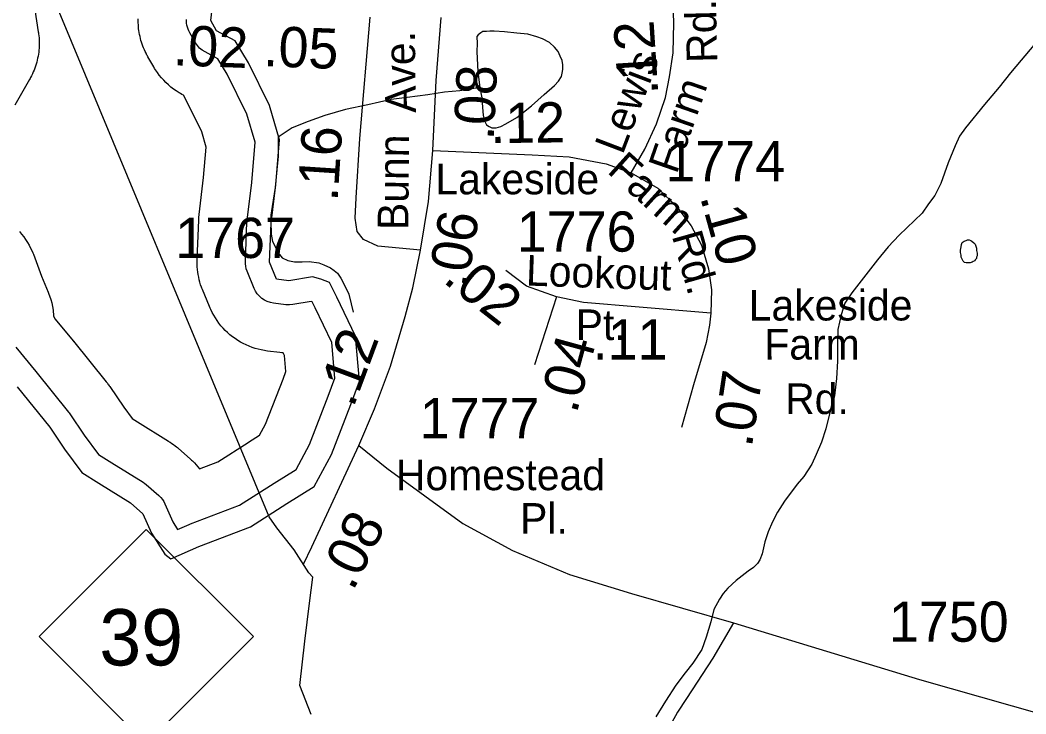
# Model space of a CAD drawing. Extents: x 2126262 to 2293712, y 749403 to 919119.
# Drawn here: x 2215366 to 2218490, y 765008 to 767163 of the extents above; entities that cross this region are included whole.
import ezdxf

# ---------------------------------------------------------------- set-up
doc = ezdxf.new("R2010")
doc.units = 0
for name, color, linetype in [('Exist Boundary Political CountyLine', 7, 'Continuous'), ('Exist Hydrographic Buffer Line', 7, 'Continuous'), ('Exist Hydrographic Lake Shore', 7, 'Continuous'), ('Exist Hydrographic Misc Water Feature', 7, 'Continuous'), ('Exist Road Non-System Type 51', 7, 'Continuous'), ('Exist Road Primary NC Attributed', 7, 'Continuous'), ('Exist Road Primary NC Service Mileage Hundredths English Label', 7, 'Continuous'), ('Exist Road Primary NC Shield CELL', 7, 'Continuous'), ('Exist Road Primary NC Shield Number Label', 7, 'Continuous'), ('Exist Road Secondary Mileage Hundredths English Label', 7, 'Continuous'), ('Exist Road Secondary Type 51 Attributed', 7, 'Continuous'), ('Exist Road Secondary Type 51 Label', 7, 'Continuous'), ('Exist Road Secondary Type 51 Number Label', 7, 'Continuous')]:
    doc.layers.add(name, color=color, linetype=linetype)

msp = doc.modelspace()

# ---------------------------------------------------------------- linework, layer by layer
at = {"layer": 'Exist Boundary Political CountyLine'}
msp.add_lwpolyline([(2216270.2, 765005.4), (2216234.5, 765095.3), (2216250.3, 765233.1), (2216265.2, 765351.2), (2216275.2, 765432.5), (2216263.2, 765446.1), (2216217, 765517.5), (2216163, 765585.2), (2216139.8, 765619.3), (2215438.8, 767306.6), (2215277.5, 767694.4)], dxfattribs=at)
at = {"layer": 'Exist Hydrographic Buffer Line'}
for points in [[(2215411.5, 767194.7), (2215422.4, 767127), (2215422.9, 767123.8), (2215423.3, 767120.6), (2215424, 767114.3), (2215424.6, 767107.9), (2215425, 767101.6), (2215425.2, 767095.2), (2215425.3, 767088.8), (2215425, 767082.4), (2215424.7, 767076), (2215424.2, 767069.6), (2215423.5, 767063.3), (2215422.6, 767057), (2215421.6, 767050.7), (2215420.3, 767044.4), (2215418.9, 767038.2), (2215417.3, 767032), (2215415.5, 767025.8), (2215413.5, 767019.8), (2215411.5, 767013.7), (2215409.1, 767007.8), (2215406.7, 767001.9), (2215404.1, 766996), (2215401.3, 766990.3), (2215398.3, 766984.6), (2215396.8, 766981.8), (2215395.3, 766979), (2215349.3, 766899.1)], [(2215352.4, 766147.3), (2215414.4, 766071.5), (2215414.6, 766071.3), (2215414.7, 766071.1), (2215516.4, 765945.3), (2215518.3, 765942.8), (2215520.1, 765940.3), (2215565.3, 765873.7), (2215609.4, 765813.5), (2215650.3, 765787.5), (2215747.9, 765727.3), (2215753, 765723.8), (2215757.9, 765719.9), (2215796.6, 765686), (2215802.5, 765680.3), (2215807.7, 765673.9), (2215812.1, 765667.1), (2215815.9, 765659.8), (2215840.2, 765604.3), (2215855.2, 765580.5), (2215891, 765596.4), (2215892.9, 765597.3), (2215894.9, 765598), (2216047.4, 765655.8), (2216154.6, 765724.2), (2216154.8, 765724.4), (2216155, 765724.5), (2216222.9, 765767.2), (2216264.6, 765845), (2216323.2, 765994.9), (2216343.8, 766051.1), (2216334.3, 766161.2), (2216282.5, 766269.3), (2216273.3, 766287.6), (2216269.7, 766288.6), (2216213.3, 766279.2), (2216202.5, 766278.2), (2216191.7, 766278.7), (2216152.9, 766283.6), (2216143.2, 766285.4), (2216133.8, 766288.6), (2216124.9, 766292.9), (2216116.7, 766298.4), (2216109.2, 766305), (2216102.7, 766312.4), (2216097.2, 766320.7), (2216092.8, 766329.6), (2216071.1, 766382.8), (2216068.4, 766390.4), (2216066.6, 766398.2), (2216065.6, 766406.2), (2216065.5, 766414.2), (2216070.4, 766535.2), (2216070.6, 766538.3), (2216070.9, 766541.4), (2216085.2, 766658.6), (2216096, 766783.5), (2216070.3, 766870.3), (2216009.3, 766994.7), (2215980.4, 767042.3), (2215940.2, 767064.1), (2215931.5, 767069.6), (2215923.6, 767076.3), (2215916.7, 767084), (2215910.9, 767092.5), (2215892.8, 767124), (2215889.9, 767129.4), (2215887.5, 767135.1), (2215885.6, 767141), (2215884.2, 767147), (2215883.2, 767153.1), (2215882.8, 767159.3), (2215882.9, 767165.4)], [(2215363.9, 766505.9), (2215370.6, 766498), (2215377.1, 766489.9), (2215383, 766481.4), (2215388.7, 766472.6), (2215394, 766463.7), (2215398.6, 766454.4), (2215403, 766445), (2215405.1, 766440.2), (2215407, 766435.4), (2215432.6, 766367.9), (2215453.3, 766317.3), (2215455.4, 766311.9), (2215457.2, 766306.5), (2215460.8, 766295.5), (2215463.9, 766284.3), (2215466.1, 766273), (2215468, 766261.6), (2215468.7, 766255.8), (2215469.3, 766250.1), (2215469.9, 766242.8), (2215475.2, 766234.1), (2215530.5, 766166.5), (2215530.6, 766166.4), (2215530.7, 766166.3), (2215530.8, 766166.1), (2215531, 766165.9), (2215531.1, 766165.8), (2215531.3, 766165.6), (2215531.3, 766165.5), (2215531.4, 766165.4), (2215633, 766039.6), (2215634, 766038.3), (2215635, 766037.1), (2215636.9, 766034.6), (2215638.8, 766032.2), (2215640.6, 766029.6), (2215642.4, 766027.1), (2215643.3, 766025.8), (2215644.2, 766024.5), (2215687.9, 765960.2), (2215713.7, 765924.9), (2215730, 765914.6), (2215826.7, 765854.9), (2215829.3, 765853.2), (2215831.9, 765851.5), (2215837, 765848), (2215842.1, 765844.4), (2215847, 765840.7), (2215851.9, 765836.8), (2215854.3, 765834.8), (2215856.6, 765832.8), (2215895.4, 765798.9), (2215898.4, 765796.1), (2215901.4, 765793.3), (2215907.3, 765787.6), (2215913, 765781.7), (2215918.3, 765775.5), (2215923.5, 765769.3), (2215979.7, 765790.6), (2216073.9, 765850.7), (2216074, 765850.7), (2216074.1, 765850.8), (2216074.3, 765850.9), (2216074.5, 765851.1), (2216074.7, 765851.2), (2216075, 765851.4), (2216075.1, 765851.4), (2216075.2, 765851.5), (2216109.5, 765873.1), (2216128.2, 765907.9), (2216182.9, 766048), (2216191.5, 766071.5), (2216187.2, 766121), (2216183.4, 766129), (2216178.5, 766129.3), (2216173.1, 766129.9), (2216134.3, 766134.7), (2216129.4, 766135.4), (2216124.5, 766136.3), (2216114.8, 766138.2), (2216105.1, 766140.4), (2216095.6, 766143.2), (2216086.2, 766146.3), (2216076.9, 766149.8), (2216067.9, 766153.9), (2216059, 766158.2), (2216050.2, 766162.9), (2216041.8, 766168.1), (2216033.5, 766173.6), (2216025.5, 766179.3), (2216017.8, 766185.6), (2216010.3, 766192.2), (2216003.1, 766198.9), (2215996.3, 766206.2), (2215989.8, 766213.6), (2215983.5, 766221.3), (2215977.8, 766229.4), (2215972.3, 766237.6), (2215967.1, 766246.1), (2215962.4, 766254.8), (2215958.1, 766263.7), (2215956, 766268.2), (2215954, 766272.8), (2215932.2, 766326), (2215930.7, 766329.8), (2215929.4, 766333.6), (2215926.7, 766341.1), (2215924.3, 766348.8), (2215922.3, 766356.6), (2215920.5, 766364.4), (2215918.9, 766372.2), (2215917.7, 766380.2), (2215916.7, 766388.2), (2215916, 766396.1), (2215915.6, 766404.2), (2215915.5, 766412.2), (2215915.5, 766416.2), (2215915.6, 766420.2), (2215920.5, 766541.2), (2215920.6, 766542.8), (2215920.6, 766544.3), (2215920.8, 766547.4), (2215921, 766550.4), (2215921.3, 766553.5), (2215921.6, 766556.5), (2215921.8, 766558.1), (2215922, 766559.6), (2215936, 766674.2), (2215944.1, 766768.2), (2215930.1, 766815.6), (2215877.6, 766922.6), (2215873.3, 766929.7), (2215868.7, 766932.2), (2215864.2, 766934.7), (2215859.8, 766937.4), (2215851.1, 766942.9), (2215842.6, 766948.7), (2215834.5, 766955.2), (2215826.6, 766961.8), (2215819, 766968.8), (2215811.8, 766976.2), (2215804.9, 766983.9), (2215798.3, 766991.9), (2215792.2, 767000.2), (2215786.5, 767008.8), (2215783.7, 767013.1), (2215781, 767017.6), (2215762.9, 767049), (2215761.3, 767051.7), (2215759.9, 767054.4), (2215757, 767059.9), (2215754.3, 767065.4), (2215751.8, 767071.1), (2215749.3, 767076.8), (2215747.1, 767082.5), (2215745, 767088.3), (2215743.1, 767094.2), (2215741.3, 767100.1), (2215739.7, 767106.1), (2215738.3, 767112.1), (2215737, 767118.1), (2215735.9, 767124.2), (2215735, 767130.3), (2215734.1, 767136.4), (2215733.6, 767142.6), (2215733.2, 767148.7), (2215732.8, 767154.9), (2215732.8, 767161.1), (2215732.9, 767167.2)]]:
    msp.add_lwpolyline(points, dxfattribs=at)
at = {"layer": 'Exist Hydrographic Lake Shore'}
msp.add_lwpolyline([(2215356.4, 766024), (2215458, 765898.2), (2215504, 765830.4), (2215557.2, 765757.8), (2215610.5, 765723.9), (2215708.5, 765663.4), (2215747.2, 765629.5), (2215773.8, 765569), (2215815, 765503.7), (2215834.3, 765489.2), (2215921.5, 765527.9), (2216081.2, 765588.4), (2216194.9, 765661), (2216279.6, 765714.3), (2216332.9, 765813.5), (2216393.4, 765968.4), (2216420, 766041), (2216407.9, 766181.3), (2216349.8, 766302.3), (2216326.8, 766348.3), (2216300.2, 766358), (2216273.6, 766365.3), (2216201, 766353.2), (2216162.2, 766358), (2216140.5, 766411.2), (2216145.3, 766532.2), (2216159.8, 766650.8), (2216171.9, 766791.2), (2216140.5, 766897.7), (2216075.1, 767030.8), (2216034, 767098.5), (2215975.9, 767130), (2215957.8, 767161.5), (2215965, 767214.7)], dxfattribs=at)
at = {"layer": 'Exist Hydrographic Misc Water Feature'}
for points in [[(2216794.1, 766954), (2216799.8, 766921.9), (2216802.5, 766891.9), (2216804.5, 766868.1), (2216808.6, 766850), (2216814.8, 766838.1), (2216822.6, 766832), (2216831, 766828.4), (2216838.6, 766828.4), (2216844.9, 766828.3), (2216858.9, 766832.3), (2216874.7, 766840.5), (2216908.7, 766860.9), (2216954.6, 766896.9), (2216994, 766931.5), (2217025.8, 766959.6), (2217037.9, 766973.6), (2217047.5, 766987.6), (2217049.6, 766997.8), (2217051.6, 767009.7), (2217051.4, 767023.9), (2217049.4, 767037.6), (2217043.2, 767051.5), (2217037.1, 767065.4), (2217025.4, 767079.3), (2217010.6, 767093.3), (2216988.9, 767105.1), (2216970.6, 767111.1), (2216943.2, 767118.9), (2216908.9, 767122.5), (2216870.4, 767126.7), (2216838.4, 767128.2), (2216824.8, 767128.2), (2216815, 767128.1), (2216803.1, 767127.9), (2216797, 767123.9), (2216789.2, 767117.8), (2216784.6, 767112), (2216785.3, 767090), (2216785.1, 767065.7), (2216787.7, 767002), (2216794.1, 766954)], [(2218520.2, 767091.7), (2218442.7, 766999.2), (2218407.4, 766955), (2218361.3, 766900.7), (2218302.2, 766828.5), (2218284.2, 766802.4), (2218270.9, 766772.4), (2218248.9, 766720.1), (2218225.6, 766655.9), (2218207.7, 766617.7), (2218188, 766591.8), (2218167.9, 766563.6), (2218096.6, 766494.8), (2218062.7, 766459), (2218029.1, 766418.7), (2217949.6, 766316.2), (2217928, 766283.8), (2217916.1, 766247.9), (2217906.5, 766201.9), (2217905.1, 766157.9), (2217905.5, 766103.9), (2217901.6, 766050.1), (2217895.8, 765995.8), (2217880.2, 765939.8), (2217868.8, 765893.6), (2217855, 765851.9), (2217839.2, 765813.7), (2217825.7, 765783.7), (2217799.9, 765745.4), (2217780, 765721.2), (2217740.4, 765668.8), (2217718.5, 765634.7), (2217702.9, 765604.7), (2217689.1, 765572.7), (2217679.3, 765542.5), (2217671.3, 765504.4), (2217663.7, 765486.4), (2217656.1, 765474.6), (2217643.8, 765462.2), (2217627.8, 765450.5), (2217590.1, 765422.1), (2217564.3, 765398), (2217550.1, 765381.9), (2217538.6, 765363.8), (2217520.6, 765331.6), (2217511.4, 765293.6), (2217497.4, 765245.5), (2217483.7, 765207.4), (2217456, 765165.3), (2217432.2, 765134.8), (2217402.5, 765096.7), (2217370.7, 765046.8), (2217341, 764998.5)], [(2216794.1, 766954), (2216732, 766943.5), (2216684.2, 766939.4), (2216632.1, 766931), (2216568.3, 766922.4), (2216518.3, 766916.1), (2216446.3, 766899.4), (2216376.8, 766885.2), (2216312.4, 766866.5), (2216260.9, 766848.3), (2216210.9, 766827.9), (2216167.4, 766799.5)], [(2216167.4, 766799.5), (2216167.9, 766739.9), (2216163.8, 766697.9), (2216158.6, 766643.5), (2216148.6, 766583.7), (2216145.1, 766557.5), (2216145.1, 766537.6), (2216145.3, 766497.9), (2216149.4, 766475.7), (2216157.8, 766459.9), (2216167.4, 766439.7), (2216179.7, 766424.1), (2216197.6, 766416.1), (2216217.7, 766412.3), (2216242.1, 766412.3), (2216263.8, 766412.6), (2216293.8, 766408.9), (2216309.7, 766402.8), (2216329.6, 766392.9), (2216341.9, 766385), (2216352.2, 766377), (2216361.8, 766361.3), (2216370.2, 766345.4), (2216386.6, 766311.3), (2216394.4, 766281.3), (2216400.8, 766255.6)], [(2218286.9, 766448.3), (2218289.1, 766458.5), (2218290.3, 766466.4), (2218292.6, 766472.5), (2218298.3, 766476.5), (2218304.3, 766478.5), (2218308.4, 766480.7), (2218314.3, 766480.6), (2218318.8, 766478.7), (2218322.7, 766476.5), (2218328.5, 766470.8), (2218332.4, 766466.5), (2218334.4, 766460.6), (2218336.9, 766454.9), (2218336.9, 766446.8), (2218338.9, 766438.8), (2218338.7, 766430.7), (2218336.9, 766426.9), (2218337.1, 766422.9), (2218333, 766418.6), (2218331.2, 766414.8), (2218326.8, 766412.6), (2218323.2, 766410.8), (2218316.8, 766408.5), (2218313.1, 766408.6), (2218308.8, 766408.5), (2218304.9, 766408.6), (2218299.4, 766410.3), (2218294.9, 766414.6), (2218293, 766418.6), (2218290.8, 766422.6), (2218288.9, 766426.5), (2218288.9, 766432.6), (2218286.9, 766440.6), (2218286.9, 766448.3)]]:
    msp.add_lwpolyline(points, dxfattribs=at)
at = {"layer": 'Exist Road Non-System Type 51'}
msp.add_lwpolyline([(2217582.1, 765290), (2217518, 765180.3), (2217436.2, 765055), (2217408.3, 765012.5), (2217390.7, 764980.4), (2217381.4, 764944.2), (2217375.2, 764896.6), (2217376.2, 764856.2), (2217401, 764791), (2217427.9, 764745.4), (2217429, 764704), (2217417.6, 764663.6), (2217417.6, 764637.7), (2217437.3, 764607.7), (2217454.8, 764584.9), (2217462.1, 764562.1), (2217465.2, 764541.4)], dxfattribs=at)
at = {"layer": 'Exist Road Primary NC Attributed'}
for points in [[(2216647.7, 766758.2), (2216658, 766975.1), (2216673.5, 767171)], [(2216609.1, 766448.3), (2216634.2, 766600), (2216647.7, 766758.2)], [(2216418, 765841.4), (2216467.1, 765955.1), (2216516.5, 766087.5), (2216561.9, 766242.3), (2216585.5, 766331), (2216609.1, 766448.3)], [(2216246.2, 765472.4), (2216272.1, 765526.2), (2216418, 765841.4)]]:
    msp.add_lwpolyline(points, dxfattribs=at)
at = {"layer": 'Exist Road Primary NC Shield CELL'}
msp.add_lwpolyline([(2215424.7, 765247.8), (2215757.7, 765580.8), (2216090.7, 765247.8), (2215757.7, 764914.8)], close=True, dxfattribs=at)
at = {"layer": 'Exist Road Secondary Type 51 Attributed'}
msp.add_line((2217031.6, 766302.8), (2216963.7, 766092.5), dxfattribs=at)
for points in [[(2217263.9, 766689), (2217306.8, 766761.7), (2217342.6, 766840.3), (2217370.4, 766923), (2217383.1, 766986.5), (2217394.2, 767061.2), (2217396.6, 767155), (2217392.2, 767278.2)], [(2216609.1, 766448.3), (2216476.6, 766460.8), (2216432.9, 766481.5), (2216413, 766506.3), (2216406.4, 766547.6), (2216409.7, 766610.5), (2216421.3, 766795.7), (2216453.5, 767172.4)], [(2216647.7, 766758.2), (2216956.5, 766744.3), (2217071.7, 766737.9), (2217186.1, 766716.6), (2217263.9, 766689)], [(2217263.9, 766689), (2217347.2, 766640.5), (2217405.8, 766583.3), (2217450.9, 766523.9), (2217482.4, 766463.8), (2217503.9, 766390.1), (2217513.2, 766325), (2217511.7, 766252.7)], [(2217031.6, 766302.8), (2216938.6, 766336.5), (2216875, 766385.2)], [(2217511.7, 766252.7), (2217288.5, 766271.3), (2217116.1, 766285.7), (2217031.6, 766302.8)], [(2217511.7, 766252.7), (2217507.4, 766214.8), (2217496.7, 766161.9), (2217457.4, 766030.2), (2217420.1, 765897.8)], [(2216418, 765841.4), (2216505, 765770.6), (2216740.9, 765598.7), (2216895.1, 765515.6), (2217072.4, 765440.2), (2217265, 765381.5), (2217582.1, 765290), (2218159.6, 765114.7), (2218637, 764979.2), (2219168, 764796.9), (2219353.7, 764760.6), (2219584, 764742.4), (2219968.5, 764711), (2220129, 764702.6), (2220284.3, 764693.5)]]:
    msp.add_lwpolyline(points, dxfattribs=at)

# ---------------------------------------------------------------- texts
at = {"layer": 'Exist Road Primary NC Service Mileage Hundredths English Label'}
for s, rotation, p in [('.08', 87.2925, (2216836.9, 766788.6)), ('.06', 80.6254, (2216754.7, 766329)), ('.12', 69.5458, (2216400.7, 765955.8)), ('.08', 63.3877, (2216399.8, 765386.6))]:
    msp.add_text(s, height=125, rotation=rotation, dxfattribs=at).set_placement(p)
at = {"layer": 'Exist Road Primary NC Shield Number Label'}
msp.add_text('39', height=175, dxfattribs=at).set_placement((2215611.9, 765158.1))
at = {"layer": 'Exist Road Secondary Mileage Hundredths English Label'}
for s, rotation, p in [('.12', 93.7245, (2217348.5, 766933)), ('.02', 357.8292, (2215839.7, 767022.9)), ('.05', 357.7227, (2216120.2, 767020.2)), ('.12', 0.6349, (2216827.1, 766780.7)), ('.16', 86.2731, (2216351.8, 766598.2)), ('.10', 285.5701, (2217477.4, 766613.9)), ('.02', 321.9808, (2216675.9, 766350.9)), ('.11', 0.0179, (2217144.6, 766108.5)), ('.04', 74.6755, (2217094.2, 765937.8)), ('.07', 81.511, (2217638.6, 765833))]:
    msp.add_text(s, height=125, rotation=rotation, dxfattribs=at).set_placement(p)
at = {"layer": 'Exist Road Secondary Type 51 Label'}
for s, rotation, p in [('Rd.', 91.3575, (2217531.8, 767031.3)), ('Ave.', 90.7617, (2216595.4, 766875.3)), ('Lewis', 69.1399, (2217237.4, 766742.1)), ('Farm', 70.8164, (2217405.1, 766681.6)), ('Bunn', 89.4085, (2216571.3, 766510.5)), ('Farm', 317.8808, (2217186.4, 766691)), ('Lakeside', 0.0179, (2216656, 766621.8)), ('Rd.', 285.7118, (2217389.8, 766493.4)), ('Lookout', 358.0411, (2216936.1, 766338.5)), ('Lakeside', 0.0179, (2217629.2, 766229.7)), ('Pt.', 0.0179, (2217091.8, 766169)), ('Farm', 0.0179, (2217677.7, 766108.4)), ('Rd.', 0.0179, (2217742.5, 765939.1)), ('Homestead', 0.0179, (2216533.2, 765702.4)), ('Pl.', 0.0179, (2216919.1, 765567.4))]:
    msp.add_text(s, height=95, rotation=rotation, dxfattribs=at).set_placement(p)
at = {"layer": 'Exist Road Secondary Type 51 Number Label'}
for s, p in [('1774', (2217370.4, 766662.4)), ('1776', (2216908.8, 766443.6)), ('1767', (2215847.7, 766423.9)), ('1777', (2216607.2, 765864)), ('1750', (2218064.9, 765231.7))]:
    msp.add_text(s, height=125, dxfattribs=at).set_placement(p)

doc.saveas('drawing.dxf')
